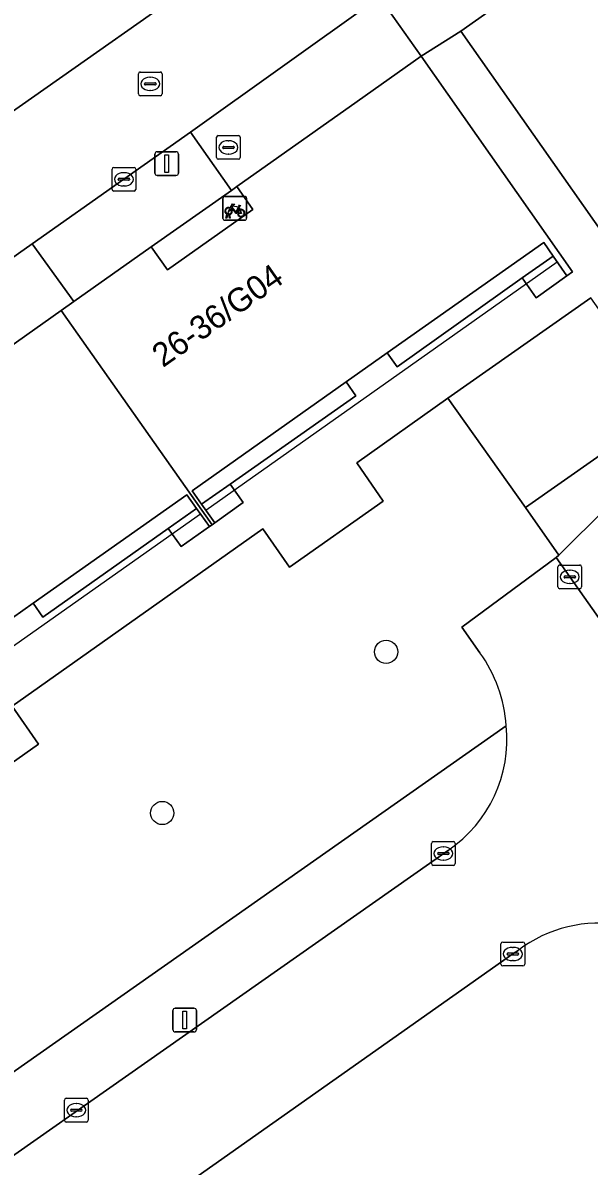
# Model space of a CAD drawing. Extents: x 159352 to 160617, y 385888 to 387323.
# Drawn here: x 160090.37 to 160114.25, y 387118.59 to 387166.77 of the extents above; entities that cross this region are included whole.
import ezdxf

# ---------------------------------------------------------------- set-up
doc = ezdxf.new("R2010")
doc.units = 0
for name, color, linetype in [('IMGEO_Boom', 7, 'Continuous'), ('IMGEO_Brandkraan', 7, 'Continuous'), ('IMGEO_Fietsenrek', 7, 'Continuous'), ('IMGEO_Groenvoorziening', 7, 'Continuous'), ('IMGEO_Kolk', 7, 'Continuous'), ('IMGEO_Lichtmast', 7, 'Continuous'), ('IMGEO_Pand', 7, 'Continuous'), ('IMGEO_Pand_nummerreeks', 7, 'Continuous'), ('IMGEO_Pand_overbouw', 7, 'Continuous'), ('IMGEO_Rijbaan_lokaal_open', 7, 'Continuous'), ('IMGEO_Rioolput', 7, 'Continuous'), ('IMGEO_Voetpad_open', 7, 'Continuous')]:
    doc.layers.add(name, color=color, linetype=linetype)

msp = doc.modelspace()

# ---------------------------------------------------------------- linework, layer by layer
at = {"layer": 'IMGEO_Boom'}
for centre in [(160105.685, 387140.262), (160096.247, 387133.469)]:
    msp.add_circle(centre, 0.489, dxfattribs=at)
at = {"layer": 'IMGEO_Brandkraan'}
for p, q in [((160098.536, 387161.095), (160098.536, 387161.947)), ((160098.611, 387162.021), (160099.463, 387162.021)), ((160099.024, 387161.801), (160099.049, 387161.801)), ((160099.537, 387161.947), (160099.537, 387161.095)), ((160098.795, 387161.515), (160098.795, 387161.527)), ((160099.233, 387161.478), (160098.835, 387161.478)), ((160098.838, 387161.564), (160099.236, 387161.564)), ((160099.047, 387161.241), (160099.022, 387161.241)), ((160099.279, 387161.527), (160099.279, 387161.515)), ((160099.463, 387161.021), (160098.611, 387161.021))]:
    msp.add_line(p, q, dxfattribs=at)
for points in [[(160098.536, 387161.095), (160098.536, 387161.947)], [(160098.611, 387162.021), (160099.463, 387162.021)], [(160099.537, 387161.947), (160099.537, 387161.095)], [(160099.463, 387161.021), (160098.611, 387161.021)]]:
    msp.add_lwpolyline(points, dxfattribs=at)
for centre, radius, start, end in [((160098.613, 387161.945), 0.0765, 91.552, 178.448), ((160098.613, 387161.945), 0.0765, 91.552, 178.448), ((160099.461, 387161.945), 0.0765, 1.552, 88.448), ((160099.461, 387161.945), 0.0765, 1.552, 88.448), ((160098.835, 387161.524), 0.0403, 85.8775, 175.7526), ((160098.832, 387161.514), 0.0366, 178.938, 274.7102), ((160099.236, 387161.521), 0.043, 264.8664, 352.4533), ((160099.24, 387161.526), 0.0386, 1.7309, 96.639), ((160098.613, 387161.097), 0.0765, 181.552, 268.448), ((160098.613, 387161.097), 0.0765, 181.552, 268.448), ((160099.461, 387161.097), 0.0765, 271.552, 358.448), ((160099.461, 387161.097), 0.0765, 271.552, 358.448)]:
    msp.add_arc(centre, radius, start, end, dxfattribs=at)
for centre, major_axis, ratio, start_param, end_param in [((160099.023, 387161.521), (-0.387, 0.002), 0.722429, 4.712389, 7.853982), ((160099.048, 387161.521), (-0.39, 0.002), 0.717154, 1.570796, 4.712389)]:
    msp.add_ellipse(centre, major_axis=major_axis, ratio=ratio, start_param=start_param, end_param=end_param, dxfattribs=at)
at = {"layer": 'IMGEO_Fietsenrek'}
for p, q in [((160098.804, 387158.526), (160098.804, 387159.367)), ((160098.804, 387159.367), (160098.804, 387158.526)), ((160098.879, 387159.451), (160099.72, 387159.451)), ((160099.72, 387159.451), (160098.879, 387159.451)), ((160099.804, 387159.376), (160099.804, 387158.535)), ((160099.804, 387158.535), (160099.804, 387159.376)), ((160099.491, 387159), (160099.527, 387158.905)), ((160099.729, 387158.451), (160098.888, 387158.451)), ((160098.888, 387158.451), (160099.729, 387158.451)), ((160098.931, 387158.535), (160098.97, 387158.695)), ((160098.965, 387158.535), (160098.931, 387158.535)), ((160099, 387158.683), (160098.965, 387158.535)), ((160099.042, 387158.707), (160099.041, 387158.711)), ((160099.083, 387158.535), (160099.049, 387158.677)), ((160099.073, 387158.718), (160099.074, 387158.711)), ((160099.081, 387158.681), (160099.116, 387158.535)), ((160099.116, 387158.535), (160099.083, 387158.535))]:
    msp.add_line(p, q, dxfattribs=at)
for points in [[(160099.138, 387158.925), (160099.086, 387158.835), (160099.046, 387158.81), (160099.047, 387158.857), (160099.102, 387158.951)], [(160099.117, 387158.977), (160099.212, 387159.141), (160099.298, 387159.127), (160099.3, 387159.118), (160099.244, 387159.107), (160099.217, 387159.062), (160099.473, 387159.021)], [(160099.413, 387158.733), (160099.363, 387158.733), (160099.172, 387158.984), (160099.153, 387158.952)], [(160099.46, 387158.996), (160099.203, 387159.037), (160099.186, 387159.008), (160099.353, 387158.788), (160099.46, 387158.996)], [(160099.508, 387158.898), (160099.478, 387158.975), (160099.369, 387158.757), (160099.412, 387158.757)], [(160099.442, 387158.757), (160099.562, 387158.756), (160099.518, 387158.87)], [(160099.538, 387158.877), (160099.593, 387158.732), (160099.443, 387158.732)], [(160099.473, 387159.021), (160099.498, 387159.07), (160099.492, 387159.074), (160099.469, 387159.078), (160099.457, 387159.085), (160099.456, 387159.088), (160099.458, 387159.093), (160099.553, 387159.078), (160099.555, 387159.068), (160099.545, 387159.055), (160099.533, 387159.049), (160099.519, 387159.055), (160099.491, 387159)]]:
    msp.add_lwpolyline(points, dxfattribs=at)
for centre, radius, start, end in [((160098.882, 387159.373), 0.0779, 92.4484, 184.2845), ((160098.882, 387159.373), 0.0779, 92.4484, 184.2845), ((160099.726, 387159.373), 0.0779, 2.4484, 94.2845), ((160099.726, 387159.373), 0.0779, 2.4484, 94.2845), ((160099.044, 387158.836), 0.159, 62.6766, 242.1369), ((160099.044, 387158.836), 0.129, 63.3192, 238.903), ((160099.024, 387158.707), 0.0499, 12.8025, 158.6934), ((160099.044, 387158.836), 0.129, 283.6043, 43.4302), ((160099.044, 387158.836), 0.159, 283.5766, 46.6042), ((160099.571, 387158.752), 0.159, 113.3408, 178.3217), ((160099.571, 387158.752), 0.159, 187.0065, 105.7708), ((160099.571, 387158.752), 0.129, 113.923, 177.9556), ((160099.571, 387158.752), 0.129, 188.6715, 104.5883), ((160098.882, 387158.529), 0.0779, 182.4484, 274.2845), ((160098.882, 387158.529), 0.0779, 182.4484, 274.2845), ((160099.044, 387158.836), 0.159, 253.9967, 271.7867), ((160099.024, 387158.707), 0.0174, 12.8025, 163.4502), ((160099.044, 387158.836), 0.129, 253.415, 269.0204), ((160099.726, 387158.529), 0.0779, 272.4484, 4.2845), ((160099.726, 387158.529), 0.0779, 272.4484, 4.2845)]:
    msp.add_arc(centre, radius, start, end, dxfattribs=at)
at = {"layer": 'IMGEO_Groenvoorziening'}
for points in [[(160122.428, 387175.996), (160108.833, 387166.419), (160119.179, 387151.703), (160122.737, 387154.222), (160121.51, 387155.932), (160125.434, 387158.692), (160127.774, 387155.373), (160127.947, 387155.128), (160148.834, 387125.608), (160159.538, 387110.302), (160159.711, 387110.057), (160162.066, 387106.717), (160158.175, 387103.98), (160156.964, 387105.693), (160152.299, 387102.397), (160177.924, 387066.566), (160192.245, 387076.712), (160160.899, 387126.68), (160127.555, 387179.648)], [(160111.563, 387146.35), (160117.576, 387150.562), (160114.317, 387155.183), (160108.285, 387150.955)]]:
    msp.add_lwpolyline(points, close=True, dxfattribs=at)
for points in [[(160109.642, 387140.226), (160108.875, 387141.3), (160112.848, 387144.244), (160112.971, 387144.33), (160111.563, 387146.35), (160108.285, 387150.955), (160104.447, 387148.233), (160105.556, 387146.606), (160101.612, 387143.832), (160100.493, 387145.443), (160089.912, 387137.975), (160091.036, 387136.369), (160087.083, 387133.582), (160085.956, 387135.187), (160074.369, 387127.018), (160075.496, 387125.417), (160071.563, 387122.619), (160070.431, 387124.226), (160064.189, 387119.818), (160069.684, 387111.994)], [(160073.795, 387111.209), (160110.745, 387137.143)], [(160111.259, 387127.68), (160111.027, 387127.528), (160095.844, 387116.831), (160088.372, 387111.605), (160090.369, 387108.778), (160090.541, 387108.532), (160131.066, 387051.05), (160143.067, 387059.509), (160128.801, 387079.691), (160144.435, 387090.75), (160133.721, 387105.827)]]:
    msp.add_lwpolyline(points, dxfattribs=at)
for centre, radius, start, end in [((160104.76, 387136.74), 5.999, 3.8475, 35.5237), ((160114.653, 387123.245), 5.585, 32.1031, 127.4275)]:
    msp.add_arc(centre, radius, start, end, dxfattribs=at)
at = {"layer": 'IMGEO_Kolk'}
for p, q in [((160094.13, 387159.75), (160094.13, 387160.602)), ((160094.205, 387160.676), (160095.057, 387160.676)), ((160094.432, 387160.219), (160094.83, 387160.219)), ((160094.618, 387160.456), (160094.643, 387160.456)), ((160095.131, 387160.602), (160095.131, 387159.75)), ((160094.389, 387160.17), (160094.389, 387160.182)), ((160094.827, 387160.133), (160094.429, 387160.133)), ((160094.641, 387159.896), (160094.616, 387159.896)), ((160094.873, 387160.182), (160094.873, 387160.17)), ((160095.057, 387159.676), (160094.205, 387159.676)), ((160112.928, 387142.995), (160112.928, 387143.847)), ((160113.003, 387143.921), (160113.855, 387143.921)), ((160113.929, 387143.847), (160113.929, 387142.995)), ((160113.187, 387143.415), (160113.187, 387143.427)), ((160113.625, 387143.378), (160113.227, 387143.378)), ((160113.23, 387143.464), (160113.628, 387143.464)), ((160113.416, 387143.701), (160113.441, 387143.701)), ((160113.671, 387143.427), (160113.671, 387143.415)), ((160113.855, 387142.921), (160113.003, 387142.921)), ((160113.439, 387143.141), (160113.414, 387143.141)), ((160107.673, 387132.262), (160108.525, 387132.262)), ((160107.598, 387131.336), (160107.598, 387132.188)), ((160107.9, 387131.805), (160108.298, 387131.805)), ((160108.086, 387132.042), (160108.111, 387132.042)), ((160108.599, 387132.188), (160108.599, 387131.336)), ((160107.857, 387131.756), (160107.857, 387131.768)), ((160108.295, 387131.719), (160107.897, 387131.719)), ((160108.109, 387131.482), (160108.084, 387131.482)), ((160108.341, 387131.768), (160108.341, 387131.756)), ((160108.525, 387131.262), (160107.673, 387131.262)), ((160110.527, 387127.101), (160110.527, 387127.953)), ((160110.602, 387128.027), (160111.454, 387128.027)), ((160111.528, 387127.953), (160111.528, 387127.101)), ((160110.786, 387127.521), (160110.786, 387127.533)), ((160111.224, 387127.484), (160110.826, 387127.484)), ((160110.829, 387127.57), (160111.227, 387127.57)), ((160111.015, 387127.807), (160111.04, 387127.807)), ((160111.27, 387127.533), (160111.27, 387127.521)), ((160111.454, 387127.027), (160110.602, 387127.027)), ((160111.038, 387127.247), (160111.013, 387127.247)), ((160092.123, 387120.519), (160092.123, 387121.371)), ((160092.198, 387121.445), (160093.05, 387121.445)), ((160092.611, 387121.225), (160092.636, 387121.225)), ((160093.124, 387121.371), (160093.124, 387120.519)), ((160092.382, 387120.939), (160092.382, 387120.951)), ((160092.82, 387120.902), (160092.422, 387120.902)), ((160092.425, 387120.988), (160092.823, 387120.988)), ((160092.866, 387120.951), (160092.866, 387120.939)), ((160093.05, 387120.445), (160092.198, 387120.445)), ((160092.634, 387120.665), (160092.609, 387120.665))]:
    msp.add_line(p, q, dxfattribs=at)
for points in [[(160094.13, 387159.75), (160094.13, 387160.602)], [(160094.205, 387160.676), (160095.057, 387160.676)], [(160095.131, 387160.602), (160095.131, 387159.75)], [(160095.057, 387159.676), (160094.205, 387159.676)], [(160112.928, 387142.995), (160112.928, 387143.847)], [(160113.003, 387143.921), (160113.855, 387143.921)], [(160113.929, 387143.847), (160113.929, 387142.995)], [(160113.855, 387142.921), (160113.003, 387142.921)], [(160107.673, 387132.262), (160108.525, 387132.262)], [(160107.598, 387131.336), (160107.598, 387132.188)], [(160108.599, 387132.188), (160108.599, 387131.336)], [(160108.525, 387131.262), (160107.673, 387131.262)], [(160110.527, 387127.101), (160110.527, 387127.953)], [(160110.602, 387128.027), (160111.454, 387128.027)], [(160111.528, 387127.953), (160111.528, 387127.101)], [(160111.454, 387127.027), (160110.602, 387127.027)], [(160092.123, 387120.519), (160092.123, 387121.371)], [(160092.198, 387121.445), (160093.05, 387121.445)], [(160093.124, 387121.371), (160093.124, 387120.519)], [(160093.05, 387120.445), (160092.198, 387120.445)]]:
    msp.add_lwpolyline(points, dxfattribs=at)
for centre, radius, start, end in [((160094.207, 387160.6), 0.0765, 91.552, 178.448), ((160094.207, 387160.6), 0.0765, 91.552, 178.448), ((160094.429, 387160.179), 0.0403, 85.8775, 175.7526), ((160094.834, 387160.181), 0.0386, 1.7309, 96.639), ((160095.055, 387160.6), 0.0765, 1.552, 88.448), ((160095.055, 387160.6), 0.0765, 1.552, 88.448), ((160094.207, 387159.752), 0.0765, 181.552, 268.448), ((160094.207, 387159.752), 0.0765, 181.552, 268.448), ((160094.426, 387160.169), 0.0366, 178.938, 274.7102), ((160094.83, 387160.176), 0.043, 264.8664, 352.4533), ((160095.055, 387159.752), 0.0765, 271.552, 358.448), ((160095.055, 387159.752), 0.0765, 271.552, 358.448), ((160113.005, 387143.845), 0.0765, 91.552, 178.448), ((160113.005, 387143.845), 0.0765, 91.552, 178.448), ((160113.853, 387143.845), 0.0765, 1.552, 88.448), ((160113.853, 387143.845), 0.0765, 1.552, 88.448), ((160113.227, 387143.424), 0.0403, 85.8775, 175.7526), ((160113.224, 387143.414), 0.0366, 178.938, 274.7102), ((160113.628, 387143.421), 0.043, 264.8664, 352.4533), ((160113.632, 387143.426), 0.0386, 1.7309, 96.639), ((160113.005, 387142.997), 0.0765, 181.552, 268.448), ((160113.005, 387142.997), 0.0765, 181.552, 268.448), ((160113.853, 387142.997), 0.0765, 271.552, 358.448), ((160113.853, 387142.997), 0.0765, 271.552, 358.448), ((160107.675, 387132.186), 0.0765, 91.552, 178.448), ((160107.675, 387132.186), 0.0765, 91.552, 178.448), ((160108.523, 387132.186), 0.0765, 1.552, 88.448), ((160108.523, 387132.186), 0.0765, 1.552, 88.448), ((160107.897, 387131.765), 0.0403, 85.8775, 175.7526), ((160108.302, 387131.767), 0.0386, 1.7309, 96.639), ((160107.675, 387131.338), 0.0765, 181.552, 268.448), ((160107.675, 387131.338), 0.0765, 181.552, 268.448), ((160107.894, 387131.755), 0.0366, 178.938, 274.7102), ((160108.298, 387131.762), 0.043, 264.8664, 352.4533), ((160108.523, 387131.338), 0.0765, 271.552, 358.448), ((160108.523, 387131.338), 0.0765, 271.552, 358.448), ((160110.604, 387127.951), 0.0765, 91.552, 178.448), ((160110.604, 387127.951), 0.0765, 91.552, 178.448), ((160111.452, 387127.951), 0.0765, 1.552, 88.448), ((160111.452, 387127.951), 0.0765, 1.552, 88.448), ((160110.826, 387127.53), 0.0403, 85.8775, 175.7526), ((160110.823, 387127.52), 0.0366, 178.938, 274.7102), ((160111.227, 387127.527), 0.043, 264.8664, 352.4533), ((160111.231, 387127.532), 0.0386, 1.7309, 96.639), ((160110.604, 387127.103), 0.0765, 181.552, 268.448), ((160110.604, 387127.103), 0.0765, 181.552, 268.448), ((160111.452, 387127.103), 0.0765, 271.552, 358.448), ((160111.452, 387127.103), 0.0765, 271.552, 358.448), ((160092.2, 387121.369), 0.0765, 91.552, 178.448), ((160092.2, 387121.369), 0.0765, 91.552, 178.448), ((160093.048, 387121.369), 0.0765, 1.552, 88.448), ((160093.048, 387121.369), 0.0765, 1.552, 88.448), ((160092.422, 387120.948), 0.0403, 85.8775, 175.7526), ((160092.419, 387120.938), 0.0366, 178.938, 274.7102), ((160092.823, 387120.945), 0.043, 264.8664, 352.4533), ((160092.827, 387120.95), 0.0386, 1.7309, 96.639), ((160092.2, 387120.521), 0.0765, 181.552, 268.448), ((160092.2, 387120.521), 0.0765, 181.552, 268.448), ((160093.048, 387120.521), 0.0765, 271.552, 358.448), ((160093.048, 387120.521), 0.0765, 271.552, 358.448)]:
    msp.add_arc(centre, radius, start, end, dxfattribs=at)
for centre, major_axis, ratio, start_param, end_param in [((160094.617, 387160.176), (-0.387, 0.002), 0.722429, 4.712389, 7.853982), ((160094.642, 387160.176), (-0.39, 0.002), 0.717154, 1.570796, 4.712389), ((160113.415, 387143.421), (-0.387, 0.002), 0.722429, 4.712389, 7.853982), ((160113.44, 387143.421), (-0.39, 0.002), 0.717154, 1.570796, 4.712389), ((160108.085, 387131.762), (-0.387, 0.002), 0.722429, 4.712389, 7.853982), ((160108.11, 387131.762), (-0.39, 0.002), 0.717154, 1.570796, 4.712389), ((160111.014, 387127.527), (-0.387, 0.002), 0.722429, 4.712389, 7.853982), ((160111.039, 387127.527), (-0.39, 0.002), 0.717154, 1.570796, 4.712389), ((160092.61, 387120.945), (-0.387, 0.002), 0.722429, 4.712389, 7.853982), ((160092.635, 387120.945), (-0.39, 0.002), 0.717154, 1.570796, 4.712389)]:
    msp.add_ellipse(centre, major_axis=major_axis, ratio=ratio, start_param=start_param, end_param=end_param, dxfattribs=at)
at = {"layer": 'IMGEO_Lichtmast'}
for p, q in [((160095.936, 387160.437), (160095.936, 387161.237)), ((160095.936, 387161.237), (160095.936, 387160.437)), ((160096.036, 387161.337), (160096.826, 387161.337)), ((160096.826, 387161.337), (160096.036, 387161.337)), ((160096.926, 387161.237), (160096.926, 387160.437)), ((160096.926, 387160.437), (160096.926, 387161.237)), ((160096.826, 387160.337), (160096.036, 387160.337)), ((160096.036, 387160.337), (160096.826, 387160.337)), ((160096.695, 387124.343), (160096.695, 387125.143)), ((160096.695, 387125.143), (160096.695, 387124.343)), ((160096.795, 387125.243), (160097.585, 387125.243)), ((160097.585, 387125.243), (160096.795, 387125.243)), ((160097.685, 387125.143), (160097.685, 387124.343)), ((160097.685, 387124.343), (160097.685, 387125.143)), ((160097.585, 387124.243), (160096.795, 387124.243)), ((160096.795, 387124.243), (160097.585, 387124.243))]:
    msp.add_line(p, q, dxfattribs=at)
for points in [[(160096.356, 387161.212), (160096.506, 387161.212), (160096.506, 387160.462), (160096.356, 387160.462), (160096.356, 387161.212)], [(160097.115, 387125.118), (160097.265, 387125.118), (160097.265, 387124.368), (160097.115, 387124.368), (160097.115, 387125.118)]]:
    msp.add_lwpolyline(points, dxfattribs=at)
for centre, start, end in [((160096.036, 387161.237), 90, 180), ((160096.036, 387161.237), 90, 180), ((160096.826, 387161.237), 0, 90), ((160096.826, 387161.237), 360, 90), ((160096.036, 387160.437), 180, 270), ((160096.036, 387160.437), 180, 270), ((160096.826, 387160.437), 270, 0), ((160096.826, 387160.437), 270, 0), ((160096.795, 387125.143), 90, 180), ((160096.795, 387125.143), 90, 180), ((160097.585, 387125.143), 0, 90), ((160097.585, 387125.143), 360, 90), ((160096.795, 387124.343), 180, 270), ((160096.795, 387124.343), 180, 270), ((160097.585, 387124.343), 270, 0), ((160097.585, 387124.343), 270, 0)]:
    msp.add_arc(centre, 0.1, start, end, dxfattribs=at)
at = {"layer": 'IMGEO_Pand'}
for points in [[(160091.985, 387154.646), (160098.349, 387145.62), (160098.46, 387145.697), (160097.906, 387146.481), (160097.502, 387147.053), (160103.999, 387151.635), (160105.734, 387152.859), (160112.33, 387157.512), (160112.725, 387156.943), (160113.307, 387156.104), (160113.545, 387156.274), (160107.159, 387165.361), (160104.47, 387163.457), (160099.389, 387159.867), (160100.07, 387158.903), (160096.462, 387156.363), (160095.781, 387157.327), (160092.516, 387155.021)], [(160077.04, 387144.095), (160083.411, 387135.059), (160083.521, 387135.139), (160082.971, 387135.923), (160082.569, 387136.496), (160089.05, 387141.071), (160090.804, 387142.309), (160097.277, 387146.879), (160097.69, 387146.305), (160098.239, 387145.543), (160098.349, 387145.62), (160091.985, 387154.646), (160084.431, 387149.313), (160085.111, 387148.349), (160081.514, 387145.809), (160080.834, 387146.773), (160077.197, 387144.206)]]:
    msp.add_lwpolyline(points, close=True, dxfattribs=at)
at = {"layer": 'IMGEO_Pand_overbouw'}
for points in [[(160095.781, 387157.327), (160096.462, 387156.363), (160100.07, 387158.903), (160099.389, 387159.867), (160099.163, 387159.708)], [(160112.9, 387156.691), (160112.725, 387156.943), (160112.33, 387157.512), (160105.734, 387152.859), (160103.999, 387151.635), (160097.502, 387147.053), (160097.906, 387146.481), (160098.079, 387146.236)], [(160097.854, 387146.077), (160097.69, 387146.305), (160097.277, 387146.879), (160090.804, 387142.309), (160089.05, 387141.071), (160082.569, 387136.496), (160082.971, 387135.923), (160083.133, 387135.692)]]:
    msp.add_lwpolyline(points, close=True, dxfattribs=at)
at = {"layer": 'IMGEO_Rijbaan_lokaal_open'}
for points in [[(160090.766, 387157.463), (160094.63, 387160.177), (160097.436, 387162.169), (160105.2, 387167.698), (160102.343, 387171.771), (160101.32, 387171.044), (160087.465, 387161.304), (160087.266, 387161.158), (160085.922, 387160.251), (160085.424, 387159.915), (160083.907, 387158.86), (160083.762, 387158.757), (160074.26, 387152.018), (160066.814, 387146.707), (160062.708, 387143.818), (160055.942, 387139.069), (160055.731, 387138.932)], [(160087.465, 387161.304), (160101.32, 387171.044)], [(160058.74, 387134.89), (160060.779, 387136.335), (160067.533, 387141.062), (160075.434, 387146.666), (160077.825, 387148.321), (160082.625, 387151.709), (160090.766, 387157.463)], [(160119.384, 387126.213), (160123.517, 387129.13), (160118.509, 387136.225), (160113.427, 387143.421), (160112.848, 387144.244), (160108.875, 387141.3), (160109.642, 387140.226)], [(160108.312, 387131.909), (160075.743, 387109.06)], [(160079.2, 387105.175), (160079.475, 387105.358), (160085.187, 387109.378), (160088.372, 387111.605), (160095.844, 387116.831), (160111.027, 387127.528)], [(160111.027, 387127.528), (160111.259, 387127.68)]]:
    msp.add_lwpolyline(points, dxfattribs=at)
for centre, radius, start, end in [((160104.76, 387136.74), 5.999, 3.8475, 35.5237), ((160105.171, 387136.552), 5.606, 304.0832, 6.0545), ((160114.653, 387123.245), 5.585, 32.1031, 127.4275)]:
    msp.add_arc(centre, radius, start, end, dxfattribs=at)
at = {"layer": 'IMGEO_Rioolput'}
for p, q in [((160095.241, 387163.772), (160095.241, 387164.624)), ((160095.316, 387164.698), (160096.168, 387164.698)), ((160096.242, 387164.624), (160096.242, 387163.772)), ((160095.5, 387164.192), (160095.5, 387164.204)), ((160095.938, 387164.155), (160095.54, 387164.155)), ((160095.543, 387164.241), (160095.941, 387164.241)), ((160095.729, 387164.478), (160095.754, 387164.478)), ((160095.984, 387164.204), (160095.984, 387164.192)), ((160096.168, 387163.698), (160095.316, 387163.698)), ((160095.752, 387163.918), (160095.727, 387163.918))]:
    msp.add_line(p, q, dxfattribs=at)
for points in [[(160095.241, 387163.772), (160095.241, 387164.624)], [(160095.316, 387164.698), (160096.168, 387164.698)], [(160096.242, 387164.624), (160096.242, 387163.772)], [(160096.168, 387163.698), (160095.316, 387163.698)]]:
    msp.add_lwpolyline(points, dxfattribs=at)
for centre, radius, start, end in [((160095.318, 387164.622), 0.0765, 91.552, 178.448), ((160095.318, 387164.622), 0.0765, 91.552, 178.448), ((160096.166, 387164.622), 0.0765, 1.552, 88.448), ((160096.166, 387164.622), 0.0765, 1.552, 88.448), ((160095.54, 387164.201), 0.0403, 85.8775, 175.7526), ((160095.537, 387164.191), 0.0366, 178.938, 274.7102), ((160095.941, 387164.198), 0.043, 264.8664, 352.4533), ((160095.945, 387164.203), 0.0386, 1.7309, 96.639), ((160095.318, 387163.774), 0.0765, 181.552, 268.448), ((160095.318, 387163.774), 0.0765, 181.552, 268.448), ((160096.166, 387163.774), 0.0765, 271.552, 358.448), ((160096.166, 387163.774), 0.0765, 271.552, 358.448)]:
    msp.add_arc(centre, radius, start, end, dxfattribs=at)
for centre, major_axis, ratio, start_param, end_param in [((160095.728, 387164.198), (-0.387, 0.002), 0.722429, 4.712389, 7.853982), ((160095.753, 387164.198), (-0.39, 0.002), 0.717154, 1.570796, 4.712389)]:
    msp.add_ellipse(centre, major_axis=major_axis, ratio=ratio, start_param=start_param, end_param=end_param, dxfattribs=at)
at = {"layer": 'IMGEO_Voetpad_open'}
for points in [[(160127.555, 387179.648), (160125.952, 387182.217), (160120.668, 387178.511), (160106.061, 387168.128), (160105.495, 387167.726), (160107.159, 387165.361), (160108.833, 387166.419), (160122.428, 387175.996)], [(160099.163, 387159.708), (160099.389, 387159.867), (160104.47, 387163.457), (160107.159, 387165.361), (160105.495, 387167.726), (160105.29, 387167.59), (160105.2, 387167.698), (160097.436, 387162.169)], [(160092.516, 387155.021), (160095.781, 387157.327), (160099.163, 387159.708), (160097.436, 387162.169), (160094.63, 387160.177), (160090.766, 387157.463)], [(160095.781, 387157.327), (160096.462, 387156.363), (160100.07, 387158.903), (160099.389, 387159.867), (160099.163, 387159.708)], [(160092.516, 387155.021), (160090.766, 387157.463), (160082.625, 387151.709), (160084.332, 387149.243), (160084.431, 387149.313), (160091.985, 387154.646)], [(160112.725, 387156.943), (160112.33, 387157.512), (160105.734, 387152.859), (160106.149, 387152.275), (160111.421, 387156.018)], [(160111.421, 387156.018), (160112.005, 387155.187), (160113.307, 387156.104), (160112.725, 387156.943)], [(160099.105, 387147.322), (160104.412, 387151.046), (160103.999, 387151.635), (160097.502, 387147.053), (160097.906, 387146.481)], [(160099.105, 387147.322), (160097.906, 387146.481), (160098.46, 387145.697), (160099.656, 387146.551)], [(160097.69, 387146.305), (160097.277, 387146.879), (160090.804, 387142.309), (160091.216, 387141.727), (160096.498, 387145.462)], [(160097.043, 387144.694), (160098.239, 387145.543), (160097.69, 387146.305), (160096.498, 387145.462)], [(160115.024, 387146.368), (160112.971, 387144.33), (160112.848, 387144.244), (160113.427, 387143.421), (160118.509, 387136.225), (160120.99, 387138.003), (160119.647, 387139.847), (160117.9, 387142.32), (160117.875, 387142.355)]]:
    msp.add_lwpolyline(points, close=True, dxfattribs=at)
for points in [[(160119.179, 387151.703), (160108.833, 387166.419), (160107.159, 387165.361), (160113.545, 387156.274), (160113.307, 387156.104), (160112.005, 387155.187), (160111.421, 387156.018), (160106.149, 387152.275), (160105.734, 387152.859), (160103.999, 387151.635), (160104.412, 387151.046), (160099.105, 387147.322), (160099.656, 387146.551), (160098.46, 387145.697), (160098.349, 387145.62), (160098.239, 387145.543), (160097.043, 387144.694), (160096.498, 387145.462), (160091.216, 387141.727), (160090.804, 387142.309), (160089.05, 387141.071)], [(160087.083, 387133.582), (160091.036, 387136.369), (160089.912, 387137.975), (160100.493, 387145.443), (160101.612, 387143.832), (160105.556, 387146.606), (160104.447, 387148.233), (160108.285, 387150.955), (160114.317, 387155.183)], [(160117.576, 387150.562), (160111.563, 387146.35), (160112.971, 387144.33), (160115.024, 387146.368)], [(160110.745, 387137.143), (160073.795, 387111.209)], [(160075.743, 387109.06), (160108.312, 387131.909)]]:
    msp.add_lwpolyline(points, dxfattribs=at)
msp.add_arc((160105.171, 387136.552), 5.606, 304.0832, 6.0545, dxfattribs=at)

# ---------------------------------------------------------------- texts
at = {"layer": 'IMGEO_Pand_nummerreeks'}
msp.add_text('26-36/G04', height=1, rotation=35.1452, dxfattribs=at).set_placement((160096.274, 387152.219))

doc.saveas('drawing.dxf')
